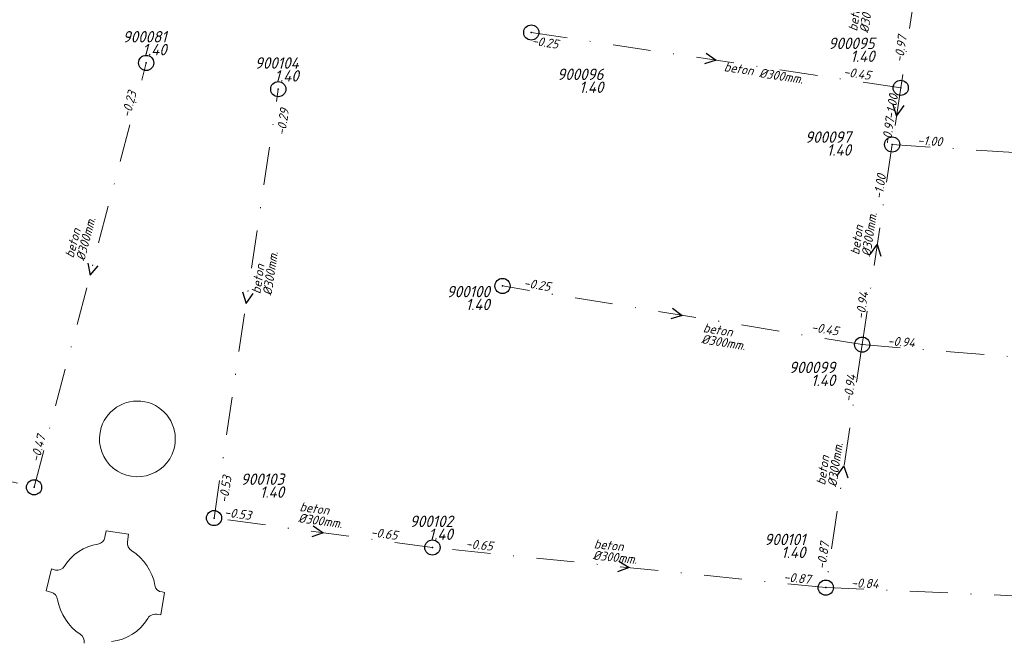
# Model space of a CAD drawing. Extents: x 148869 to 161638, y 453607 to 469810.
# Tile 631 of 656: x 154072 to 154201, y 467355 to 467436. Entities that reach past the tile are written whole.
import ezdxf
from ezdxf.enums import TextEntityAlignment as Align

# ---------------------------------------------------------------- set-up
doc = ezdxf.new("R2010")
doc.units = 0
doc.header["$PDMODE"] = 32
doc.header["$PDSIZE"] = 2
doc.linetypes.add('RI-VWA', pattern=[11, 5, -3, 0, -3])
doc.layers.get('0').update_dxf_attribs({"linetype": 'CONTINUOUS'})
for name, color, linetype in [('B-OI-RI-BOB-T18-niet meenemen', 252, 'CONTINUOUS'), ('B-OI-RI-DIAMETER-T18-niet meenemen', 252, 'CONTINUOUS'), ('B-OI-RI-MATERIAAL-T18-niet meenemen', 252, 'CONTINUOUS'), ('B-OI-RI-STROOMRICHTING-S-niet meenemen', 252, 'CONTINUOUS'), ('B-OI-RI-VWA_PUTDEKSELHOOGTE-T25-niet meenemen', 252, 'CONTINUOUS'), ('gs dwa', 252, 'CONTINUOUS')]:
    doc.layers.add(name, color=color, linetype=linetype)
doc.layers.add('B-OI-RI-VWA_TRANSPORTLEIDING-G-niet meenemen', color=252, linetype='RI-VWA', lineweight=18)
doc.layers.add('B-RO-VH-VERHARDING_HOUTSNIPPERS-GV', color=251, linetype='CONTINUOUS', lineweight=18)
doc.styles.add('iso15', font='ISO.shx', dxfattribs={"oblique": 15})
doc.styles.add('NLCS-ISO-M750_CURSIEF', font='NLCS-ISO.ttf', dxfattribs={"oblique": 15})

# ---------------------------------------------------------------- blocks, each defined once
blk = doc.blocks.new('ACMAP_ANN_TEMPLATE_diam')
at = {"color": 0, "linetype": 'ByBlock', "style": 'iso15', "oblique": 15}
blk.add_attdef('diam', (0.5, -1.3), '', height=1.2, dxfattribs=at)
blk = doc.blocks.new('ACMAP_ANN_TEMPLATE_mat')
at = {"color": 0, "linetype": 'ByBlock', "style": 'iso15', "oblique": 15}
blk.add_attdef('mat', (0.5, 0.2), '', height=1.2, dxfattribs=at)
blk = doc.blocks.new('ACMAP_ANN_TEMPLATE_nap-l')
at = {"color": 0, "linetype": 'ByBlock', "style": 'iso15', "oblique": 15}
blk.add_attdef('nap-l', (3.3, 0.2), '', height=1.2, dxfattribs=at)
blk = doc.blocks.new('ACMAP_ANN_TEMPLATE_nap-r')
at = {"color": 0, "linetype": 'ByBlock', "style": 'iso15', "oblique": 15}
blk.add_attdef('nap-r', text='', height=1.2, dxfattribs=at).set_placement((-4.1, 0.2), align=Align.RIGHT)
blk = doc.blocks.new('ACMAP_ANN_TEMPLATE_puth-dwa')
at = {"color": 0, "linetype": 'ByBlock', "style": 'iso15', "oblique": 15}
blk.add_attdef('puth-dwa', text='', height=1.5, dxfattribs=at).set_placement((2.7, 1), align=Align.RIGHT)
blk = doc.blocks.new('ACMAP_ANN_TEMPLATE_putnr-dwa')
at = {"color": 0, "linetype": 'ByBlock', "style": 'iso15', "oblique": 15}
blk.add_attdef('putnr-dwa', text='', height=1.5, dxfattribs=at).set_placement((2.7, 2.7), align=Align.RIGHT)

msp = doc.modelspace()

# ---------------------------------------------------------------- linework, layer by layer
at = {"layer": 'B-OI-RI-STROOMRICHTING-S-niet meenemen'}
for points in [[(154161.95, 467431.9), (154163.27, 467430.97), (154161.73, 467430.47)], [(154186.49, 467425.25), (154187.03, 467423.59), (154188.03, 467425.02)], [(154183.57, 467405.36), (154184.49, 467406.67), (154184.99, 467405.14)], [(154080.52, 467404.23), (154080.85, 467402.65), (154081.91, 467403.86)], [(154100.89, 467400.43), (154101.39, 467398.9), (154102.32, 467400.21)], [(154157.53, 467398.3), (154158.83, 467397.35), (154157.3, 467396.88)], [(154179.19, 467376.16), (154180.12, 467377.48), (154180.62, 467375.95)], [(154110.21, 467369.61), (154111.54, 467368.7), (154110.02, 467368.18)], [(154150.46, 467364.98), (154151.82, 467364.11), (154150.31, 467363.55)]]:
    msp.add_lwpolyline(points, dxfattribs=at)
at = {"layer": 'B-OI-RI-VWA_TRANSPORTLEIDING-G-niet meenemen'}
for p, q in [((154191.12, 467451.05), (154187.59, 467427.32)), ((154187.59, 467427.32), (154138.94, 467434.62)), ((154073.46, 467374.69), (154088.23, 467430.61)), ((154097.16, 467370.64), (154105.62, 467427.15)), ((154187.59, 467427.32), (154186.47, 467419.86)), ((154186.47, 467419.86), (154182.52, 467393.49)), ((154186.47, 467419.86), (154231.33, 467416.88)), ((154182.52, 467393.49), (154135.15, 467401.22)), ((154182.52, 467393.49), (154177.72, 467361.47)), ((154182.52, 467393.49), (154227.66, 467389.84)), ((154034.08, 467384.31), (154073.46, 467374.69)), ((154125.92, 467366.76), (154097.16, 467370.64)), ((154177.72, 467361.47), (154125.92, 467366.76)), ((154177.72, 467361.47), (154228.29, 467359.26))]:
    msp.add_line(p, q, dxfattribs=at)
at = {"layer": 'B-RO-VH-VERHARDING_HOUTSNIPPERS-GV'}
for points in [[(154091.86, 467379.67, 0.989217), (154082.31, 467382.57)], [(154082.31, 467382.57, 1.010975), (154091.86, 467379.67)], [(154081.86, 467367.21, 0.216815), (154077.46, 467364.3)], [(154082.79, 467368.11, -0.311512), (154081.86, 467367.21)], [(154086.33, 467366.32, -0.292279), (154085.76, 467367.51)], [(154089.38, 467361.79, 0.204747), (154086.33, 467366.32)], [(154077.46, 467364.3, -0.319946), (154076.29, 467363.78)], [(154090.31, 467360.9, -0.379461), (154089.38, 467361.79)], [(154075.66, 467360.88, -0.336867), (154076.55, 467359.88)], [(154076.55, 467359.88, 0.197532), (154079.52, 467355.32)], [(154088.43, 467357.4, -0.338758), (154089.77, 467357.93)], [(154083.66, 467354.38, 0.237368), (154088.43, 467357.4)], [(154079.52, 467355.32, -0.35017), (154080.05, 467354.15)]]:
    msp.add_lwpolyline(points, format="xyb", dxfattribs=at)
at = {"layer": 'B-RO-VH-VERHARDING_HOUTSNIPPERS-GV', "flags": 128}
for points in [[(154085.76, 467367.51), (154085.9, 467368.51), (154082.97, 467368.96), (154082.79, 467368.11)], [(154076.29, 467363.78), (154075.76, 467363.94), (154075.06, 467361.07), (154075.66, 467360.88)], [(154089.77, 467357.93), (154090.17, 467357.88), (154090.63, 467360.84), (154090.31, 467360.9)]]:
    msp.add_lwpolyline(points, dxfattribs=at)
at = {"layer": 'gs dwa'}
for p in [(154138.94, 467434.62), (154088.23, 467430.61), (154105.62, 467427.15), (154187.59, 467427.32), (154186.47, 467419.86), (154135.15, 467401.22), (154182.52, 467393.49), (154073.46, 467374.69), (154097.16, 467370.64), (154125.92, 467366.76), (154177.72, 467361.47)]:
    msp.add_point(p, dxfattribs=at)

# ---------------------------------------------------------------- block references
at = {"layer": 'B-OI-RI-BOB-T18-niet meenemen'}
ref = msp.add_blockref('ACMAP_ANN_TEMPLATE_nap-l', (154187.59, 467427.32), dxfattribs=dict(at, rotation=81.46172314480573))
ref.add_attrib('nap-l', '-0.97', (154187.88, 467430.61), dxfattribs={"layer": '0', "color": 0, "linetype": 'ByBlock', "height": 1.2, "rotation": 81.4617, "style": 'NLCS-ISO-M750_CURSIEF', "oblique": 15})
ref = msp.add_blockref('ACMAP_ANN_TEMPLATE_nap-r', (154146.44, 467431.66), dxfattribs=dict(at, rotation=351.4663549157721))
ref.add_attrib('nap-r', '-0.25', dxfattribs={"layer": '0', "color": 0, "linetype": 'ByBlock', "height": 1.2, "rotation": 351.4664, "style": 'NLCS-ISO-M750_CURSIEF', "oblique": 15}).set_placement((154142.42, 467432.47), align=Align.RIGHT)
ref = msp.add_blockref('ACMAP_ANN_TEMPLATE_nap-l', (154176.7, 467429.19), dxfattribs=dict(at, rotation=351.4663549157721))
ref.add_attrib('nap-l', '-0.45', (154179.99, 467428.9), dxfattribs={"layer": '0', "color": 0, "linetype": 'ByBlock', "height": 1.2, "rotation": 351.4664, "style": 'NLCS-ISO-M750_CURSIEF', "oblique": 15})
ref = msp.add_blockref('ACMAP_ANN_TEMPLATE_nap-r', (154088.23, 467430.61), dxfattribs=dict(at, rotation=75.20450274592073))
ref.add_attrib('nap-r', '-0.23', dxfattribs={"layer": '0', "color": 0, "linetype": 'ByBlock', "height": 1.2, "rotation": 75.2045, "style": 'NLCS-ISO-M750_CURSIEF', "oblique": 15}).set_placement((154086.99, 467426.7), align=Align.RIGHT)
ref = msp.add_blockref('ACMAP_ANN_TEMPLATE_nap-l', (154186.47, 467419.86), dxfattribs=dict(at, rotation=81.48092198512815))
ref.add_attrib('nap-l', '-1.00', (154186.76, 467423.15), dxfattribs={"layer": '0', "color": 0, "linetype": 'ByBlock', "height": 1.2, "rotation": 81.4809, "style": 'NLCS-ISO-M750_CURSIEF', "oblique": 15})
ref = msp.add_blockref('ACMAP_ANN_TEMPLATE_nap-r', (154107.85, 467428.52), dxfattribs=dict(at, rotation=81.48559639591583))
ref.add_attrib('nap-r', '-0.29', dxfattribs={"layer": '0', "color": 0, "linetype": 'ByBlock', "height": 1.2, "rotation": 81.4856, "style": 'NLCS-ISO-M750_CURSIEF', "oblique": 15}).set_placement((154107.05, 467424.49), align=Align.RIGHT)
ref = msp.add_blockref('ACMAP_ANN_TEMPLATE_nap-r', (154187.59, 467427.32), dxfattribs=dict(at, rotation=81.538907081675))
ref.add_attrib('nap-r', '-0.97', dxfattribs={"layer": '0', "color": 0, "linetype": 'ByBlock', "height": 1.2, "rotation": 81.5389, "style": 'NLCS-ISO-M750_CURSIEF', "oblique": 15}).set_placement((154186.79, 467423.29), align=Align.RIGHT)
ref = msp.add_blockref('ACMAP_ANN_TEMPLATE_nap-l', (154186.47, 467419.86), dxfattribs=dict(at, rotation=356.1994887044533))
ref.add_attrib('nap-l', '-1.00', (154189.78, 467419.84), dxfattribs={"layer": '0', "color": 0, "linetype": 'ByBlock', "height": 1.2, "rotation": 356.1995, "style": 'NLCS-ISO-M750_CURSIEF', "oblique": 15})
ref = msp.add_blockref('ACMAP_ANN_TEMPLATE_nap-r', (154186.47, 467419.86), dxfattribs=dict(at, rotation=81.46172314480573))
ref.add_attrib('nap-r', '-1.00', dxfattribs={"layer": '0', "color": 0, "linetype": 'ByBlock', "height": 1.2, "rotation": 81.4617, "style": 'NLCS-ISO-M750_CURSIEF', "oblique": 15}).set_placement((154185.66, 467415.84), align=Align.RIGHT)
ref = msp.add_blockref('ACMAP_ANN_TEMPLATE_nap-r', (154145.37, 467399.66), dxfattribs=dict(at, rotation=350.7319665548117))
ref.add_attrib('nap-r', '-0.25', dxfattribs={"layer": '0', "color": 0, "linetype": 'ByBlock', "height": 1.2, "rotation": 350.732, "style": 'NLCS-ISO-M750_CURSIEF', "oblique": 15}).set_placement((154141.36, 467400.52), align=Align.RIGHT)
ref = msp.add_blockref('ACMAP_ANN_TEMPLATE_nap-l', (154182.52, 467393.49), dxfattribs=dict(at, rotation=81.47448446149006))
ref.add_attrib('nap-l', '-0.94', (154182.81, 467396.78), dxfattribs={"layer": '0', "color": 0, "linetype": 'ByBlock', "height": 1.2, "rotation": 81.4745, "style": 'NLCS-ISO-M750_CURSIEF', "oblique": 15})
ref = msp.add_blockref('ACMAP_ANN_TEMPLATE_nap-l', (154172.46, 467395.59), dxfattribs=dict(at, rotation=350.7319665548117))
ref.add_attrib('nap-l', '-0.45', (154175.75, 467395.25), dxfattribs={"layer": '0', "color": 0, "linetype": 'ByBlock', "height": 1.2, "rotation": 350.732, "style": 'NLCS-ISO-M750_CURSIEF', "oblique": 15})
ref = msp.add_blockref('ACMAP_ANN_TEMPLATE_nap-l', (154182.52, 467393.49), dxfattribs=dict(at, rotation=355.3771468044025))
ref.add_attrib('nap-l', '-0.94', (154185.83, 467393.42), dxfattribs={"layer": '0', "color": 0, "linetype": 'ByBlock', "height": 1.2, "rotation": 355.3771, "style": 'NLCS-ISO-M750_CURSIEF', "oblique": 15})
ref = msp.add_blockref('ACMAP_ANN_TEMPLATE_nap-r', (154182.52, 467393.49), dxfattribs=dict(at, rotation=81.48092198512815))
ref.add_attrib('nap-r', '-0.94', dxfattribs={"layer": '0', "color": 0, "linetype": 'ByBlock', "height": 1.2, "rotation": 81.4809, "style": 'NLCS-ISO-M750_CURSIEF', "oblique": 15}).set_placement((154181.71, 467389.46), align=Align.RIGHT)
ref = msp.add_blockref('ACMAP_ANN_TEMPLATE_nap-l', (154073.46, 467374.69), dxfattribs=dict(at, rotation=75.20450274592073))
ref.add_attrib('nap-l', '-0.47', (154074.11, 467377.93), dxfattribs={"layer": '0', "color": 0, "linetype": 'ByBlock', "height": 1.2, "rotation": 75.2045, "style": 'NLCS-ISO-M750_CURSIEF', "oblique": 15})
ref = msp.add_blockref('ACMAP_ANN_TEMPLATE_nap-l', (154098.67, 467369.3), dxfattribs=dict(at, rotation=81.48559639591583))
ref.add_attrib('nap-l', '-0.53', (154098.96, 467372.59), dxfattribs={"layer": '0', "color": 0, "linetype": 'ByBlock', "height": 1.2, "rotation": 81.4856, "style": 'NLCS-ISO-M750_CURSIEF', "oblique": 15})
ref = msp.add_blockref('ACMAP_ANN_TEMPLATE_nap-r', (154106.01, 467369.64), dxfattribs=dict(at, rotation=352.3166393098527))
ref.add_attrib('nap-r', '-0.53', dxfattribs={"layer": '0', "color": 0, "linetype": 'ByBlock', "height": 1.2, "rotation": 352.3166, "style": 'NLCS-ISO-M750_CURSIEF', "oblique": 15}).set_placement((154101.97, 467370.38), align=Align.RIGHT)
ref = msp.add_blockref('ACMAP_ANN_TEMPLATE_nap-l', (154114.42, 467368.48), dxfattribs=dict(at, rotation=352.3166393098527))
ref.add_attrib('nap-l', '-0.65', (154117.72, 467368.23), dxfattribs={"layer": '0', "color": 0, "linetype": 'ByBlock', "height": 1.2, "rotation": 352.3166, "style": 'NLCS-ISO-M750_CURSIEF', "oblique": 15})
ref = msp.add_blockref('ACMAP_ANN_TEMPLATE_nap-r', (154137.88, 467365.71), dxfattribs=dict(at, rotation=354.1689664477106))
ref.add_attrib('nap-r', '-0.65', dxfattribs={"layer": '0', "color": 0, "linetype": 'ByBlock', "height": 1.2, "rotation": 354.169, "style": 'NLCS-ISO-M750_CURSIEF', "oblique": 15}).set_placement((154133.82, 467366.33), align=Align.RIGHT)
ref = msp.add_blockref('ACMAP_ANN_TEMPLATE_nap-r', (154179.01, 467371.38), dxfattribs=dict(at, rotation=81.47448446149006))
ref.add_attrib('nap-r', '-0.87', dxfattribs={"layer": '0', "color": 0, "linetype": 'ByBlock', "height": 1.2, "rotation": 81.4745, "style": 'NLCS-ISO-M750_CURSIEF', "oblique": 15}).set_placement((154178.2, 467367.35), align=Align.RIGHT)
ref = msp.add_blockref('ACMAP_ANN_TEMPLATE_nap-l', (154168.82, 467362.46), dxfattribs=dict(at, rotation=354.1689664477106))
ref.add_attrib('nap-l', '-0.87', (154172.12, 467362.32), dxfattribs={"layer": '0', "color": 0, "linetype": 'ByBlock', "height": 1.2, "rotation": 354.169, "style": 'NLCS-ISO-M750_CURSIEF', "oblique": 15})
ref = msp.add_blockref('ACMAP_ANN_TEMPLATE_nap-l', (154177.72, 467361.47), dxfattribs=dict(at, rotation=357.4976635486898))
ref.add_attrib('nap-l', '-0.84', (154181.03, 467361.53), dxfattribs={"layer": '0', "color": 0, "linetype": 'ByBlock', "height": 1.2, "rotation": 357.4977, "style": 'NLCS-ISO-M750_CURSIEF', "oblique": 15})
at = {"layer": 'B-OI-RI-DIAMETER-T18-niet meenemen'}
ref = msp.add_blockref('ACMAP_ANN_TEMPLATE_diam', (154181.96, 467434.2), dxfattribs=dict(at, rotation=81.46172314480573))
ref.add_attrib('diam', '%%c300mm.', (154183.32, 467434.5), dxfattribs={"layer": '0', "color": 0, "linetype": 'ByBlock', "height": 1.2, "rotation": 81.4617, "style": 'NLCS-ISO-M750_CURSIEF', "oblique": 15})
ref = msp.add_blockref('ACMAP_ANN_TEMPLATE_diam', (154168.57, 467430.09), dxfattribs=dict(at, rotation=351.4663549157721))
ref.add_attrib('diam', '%%c300mm.', (154168.87, 467428.73), dxfattribs={"layer": '0', "color": 0, "linetype": 'ByBlock', "height": 1.2, "rotation": 351.4664, "style": 'NLCS-ISO-M750_CURSIEF', "oblique": 15})
ref = msp.add_blockref('ACMAP_ANN_TEMPLATE_diam', (154078.7, 467404.3), dxfattribs=dict(at, rotation=75.20450274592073))
ref.add_attrib('diam', '%%c300mm.', (154080.09, 467404.45), dxfattribs={"layer": '0', "color": 0, "linetype": 'ByBlock', "height": 1.2, "rotation": 75.2045, "style": 'NLCS-ISO-M750_CURSIEF', "oblique": 15})
ref = msp.add_blockref('ACMAP_ANN_TEMPLATE_diam', (154182.24, 467404.74), dxfattribs=dict(at, rotation=81.48092198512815))
ref.add_attrib('diam', '%%c300mm.', (154183.6, 467405.04), dxfattribs={"layer": '0', "color": 0, "linetype": 'ByBlock', "height": 1.2, "rotation": 81.4809, "style": 'NLCS-ISO-M750_CURSIEF', "oblique": 15})
ref = msp.add_blockref('ACMAP_ANN_TEMPLATE_diam', (154103.37, 467399.6), dxfattribs=dict(at, rotation=81.48559639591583))
ref.add_attrib('diam', '%%c300mm.', (154104.73, 467399.9), dxfattribs={"layer": '0', "color": 0, "linetype": 'ByBlock', "height": 1.2, "rotation": 81.4856, "style": 'NLCS-ISO-M750_CURSIEF', "oblique": 15})
ref = msp.add_blockref('ACMAP_ANN_TEMPLATE_diam', (154160.99, 467395.04), dxfattribs=dict(at, rotation=350.7319665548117))
ref.add_attrib('diam', '%%c300mm.', (154161.27, 467393.68), dxfattribs={"layer": '0', "color": 0, "linetype": 'ByBlock', "height": 1.2, "rotation": 350.732, "style": 'NLCS-ISO-M750_CURSIEF', "oblique": 15})
ref = msp.add_blockref('ACMAP_ANN_TEMPLATE_diam', (154177.75, 467374.38), dxfattribs=dict(at, rotation=81.47448446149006))
ref.add_attrib('diam', '%%c300mm.', (154179.11, 467374.69), dxfattribs={"layer": '0', "color": 0, "linetype": 'ByBlock', "height": 1.2, "rotation": 81.4745, "style": 'NLCS-ISO-M750_CURSIEF', "oblique": 15})
ref = msp.add_blockref('ACMAP_ANN_TEMPLATE_diam', (154107.85, 467371.44), dxfattribs=dict(at, rotation=352.3166393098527))
ref.add_attrib('diam', '%%c300mm.', (154108.18, 467370.09), dxfattribs={"layer": '0', "color": 0, "linetype": 'ByBlock', "height": 1.2, "rotation": 352.3166, "style": 'NLCS-ISO-M750_CURSIEF', "oblique": 15})
ref = msp.add_blockref('ACMAP_ANN_TEMPLATE_diam', (154146.63, 467366.52), dxfattribs=dict(at, rotation=354.1689664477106))
ref.add_attrib('diam', '%%c300mm.', (154147, 467365.18), dxfattribs={"layer": '0', "color": 0, "linetype": 'ByBlock', "height": 1.2, "rotation": 354.169, "style": 'NLCS-ISO-M750_CURSIEF', "oblique": 15})
at = {"layer": 'B-OI-RI-MATERIAAL-T18-niet meenemen'}
ref = msp.add_blockref('ACMAP_ANN_TEMPLATE_mat', (154181.96, 467434.2), dxfattribs=dict(at, rotation=81.46172314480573))
ref.add_attrib('mat', 'beton', (154181.84, 467434.73), dxfattribs={"layer": '0', "color": 0, "linetype": 'ByBlock', "height": 1.2, "rotation": 81.4617, "style": 'NLCS-ISO-M750_CURSIEF', "oblique": 15})
ref = msp.add_blockref('ACMAP_ANN_TEMPLATE_mat', (154163.74, 467429.42), dxfattribs=dict(at, rotation=351.4663549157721))
ref.add_attrib('mat', 'beton', (154164.26, 467429.54), dxfattribs={"layer": '0', "color": 0, "linetype": 'ByBlock', "height": 1.2, "rotation": 351.4664, "style": 'NLCS-ISO-M750_CURSIEF', "oblique": 15})
ref = msp.add_blockref('ACMAP_ANN_TEMPLATE_mat', (154078.7, 467404.3), dxfattribs=dict(at, rotation=75.20450274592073))
ref.add_attrib('mat', 'beton', (154078.64, 467404.83), dxfattribs={"layer": '0', "color": 0, "linetype": 'ByBlock', "height": 1.2, "rotation": 75.2045, "style": 'NLCS-ISO-M750_CURSIEF', "oblique": 15})
ref = msp.add_blockref('ACMAP_ANN_TEMPLATE_mat', (154182.24, 467404.74), dxfattribs=dict(at, rotation=81.48092198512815))
ref.add_attrib('mat', 'beton', (154182.11, 467405.26), dxfattribs={"layer": '0', "color": 0, "linetype": 'ByBlock', "height": 1.2, "rotation": 81.4809, "style": 'NLCS-ISO-M750_CURSIEF', "oblique": 15})
ref = msp.add_blockref('ACMAP_ANN_TEMPLATE_mat', (154103.37, 467399.6), dxfattribs=dict(at, rotation=81.48559639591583))
ref.add_attrib('mat', 'beton', (154103.25, 467400.12), dxfattribs={"layer": '0', "color": 0, "linetype": 'ByBlock', "height": 1.2, "rotation": 81.4856, "style": 'NLCS-ISO-M750_CURSIEF', "oblique": 15})
ref = msp.add_blockref('ACMAP_ANN_TEMPLATE_mat', (154160.99, 467395.04), dxfattribs=dict(at, rotation=350.7319665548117))
ref.add_attrib('mat', 'beton', (154161.51, 467395.16), dxfattribs={"layer": '0', "color": 0, "linetype": 'ByBlock', "height": 1.2, "rotation": 350.732, "style": 'NLCS-ISO-M750_CURSIEF', "oblique": 15})
ref = msp.add_blockref('ACMAP_ANN_TEMPLATE_mat', (154177.75, 467374.38), dxfattribs=dict(at, rotation=81.47448446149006))
ref.add_attrib('mat', 'beton', (154177.63, 467374.91), dxfattribs={"layer": '0', "color": 0, "linetype": 'ByBlock', "height": 1.2, "rotation": 81.4745, "style": 'NLCS-ISO-M750_CURSIEF', "oblique": 15})
ref = msp.add_blockref('ACMAP_ANN_TEMPLATE_mat', (154107.85, 467371.44), dxfattribs=dict(at, rotation=352.3166393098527))
ref.add_attrib('mat', 'beton', (154108.38, 467371.57), dxfattribs={"layer": '0', "color": 0, "linetype": 'ByBlock', "height": 1.2, "rotation": 352.3166, "style": 'NLCS-ISO-M750_CURSIEF', "oblique": 15})
ref = msp.add_blockref('ACMAP_ANN_TEMPLATE_mat', (154146.63, 467366.52), dxfattribs=dict(at, rotation=354.1689664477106))
ref.add_attrib('mat', 'beton', (154147.15, 467366.67), dxfattribs={"layer": '0', "color": 0, "linetype": 'ByBlock', "height": 1.2, "rotation": 354.169, "style": 'NLCS-ISO-M750_CURSIEF', "oblique": 15})
at = {"layer": 'B-OI-RI-VWA_PUTDEKSELHOOGTE-T25-niet meenemen'}
ref = msp.add_blockref('ACMAP_ANN_TEMPLATE_putnr-dwa', (154088.23, 467430.61), dxfattribs=at)
ref.add_attrib('putnr-dwa', '900081', dxfattribs={"layer": '0', "color": 0, "linetype": 'ByBlock', "height": 1.5, "style": 'NLCS-ISO-M750_CURSIEF', "oblique": 15}).set_placement((154090.93, 467433.31), align=Align.RIGHT)
ref = msp.add_blockref('ACMAP_ANN_TEMPLATE_puth-dwa', (154088.23, 467430.61), dxfattribs=at)
ref.add_attrib('puth-dwa', '1.40', dxfattribs={"layer": '0', "color": 0, "linetype": 'ByBlock', "height": 1.5, "style": 'NLCS-ISO-M750_CURSIEF', "oblique": 15}).set_placement((154090.93, 467431.61), align=Align.RIGHT)
ref = msp.add_blockref('ACMAP_ANN_TEMPLATE_putnr-dwa', (154181.46, 467429.74), dxfattribs=at)
ref.add_attrib('putnr-dwa', '900095', dxfattribs={"layer": '0', "color": 0, "linetype": 'ByBlock', "height": 1.5, "style": 'NLCS-ISO-M750_CURSIEF', "oblique": 15}).set_placement((154184.16, 467432.44), align=Align.RIGHT)
ref = msp.add_blockref('ACMAP_ANN_TEMPLATE_puth-dwa', (154181.46, 467429.74), dxfattribs=at)
ref.add_attrib('puth-dwa', '1.40', dxfattribs={"layer": '0', "color": 0, "linetype": 'ByBlock', "height": 1.5, "style": 'NLCS-ISO-M750_CURSIEF', "oblique": 15}).set_placement((154184.16, 467430.74), align=Align.RIGHT)
ref = msp.add_blockref('ACMAP_ANN_TEMPLATE_putnr-dwa', (154105.62, 467427.15), dxfattribs=at)
ref.add_attrib('putnr-dwa', '900104', dxfattribs={"layer": '0', "color": 0, "linetype": 'ByBlock', "height": 1.5, "style": 'NLCS-ISO-M750_CURSIEF', "oblique": 15}).set_placement((154108.32, 467429.85), align=Align.RIGHT)
ref = msp.add_blockref('ACMAP_ANN_TEMPLATE_puth-dwa', (154105.62, 467427.15), dxfattribs=at)
ref.add_attrib('puth-dwa', '1.40', dxfattribs={"layer": '0', "color": 0, "linetype": 'ByBlock', "height": 1.5, "style": 'NLCS-ISO-M750_CURSIEF', "oblique": 15}).set_placement((154108.32, 467428.15), align=Align.RIGHT)
ref = msp.add_blockref('ACMAP_ANN_TEMPLATE_putnr-dwa', (154145.74, 467425.66), dxfattribs=at)
ref.add_attrib('putnr-dwa', '900096', dxfattribs={"layer": '0', "color": 0, "linetype": 'ByBlock', "height": 1.5, "style": 'NLCS-ISO-M750_CURSIEF', "oblique": 15}).set_placement((154148.44, 467428.36), align=Align.RIGHT)
ref = msp.add_blockref('ACMAP_ANN_TEMPLATE_puth-dwa', (154145.74, 467425.66), dxfattribs=at)
ref.add_attrib('puth-dwa', '1.40', dxfattribs={"layer": '0', "color": 0, "linetype": 'ByBlock', "height": 1.5, "style": 'NLCS-ISO-M750_CURSIEF', "oblique": 15}).set_placement((154148.44, 467426.66), align=Align.RIGHT)
ref = msp.add_blockref('ACMAP_ANN_TEMPLATE_putnr-dwa', (154178.35, 467417.39), dxfattribs=at)
ref.add_attrib('putnr-dwa', '900097', dxfattribs={"layer": '0', "color": 0, "linetype": 'ByBlock', "height": 1.5, "style": 'NLCS-ISO-M750_CURSIEF', "oblique": 15}).set_placement((154181.05, 467420.09), align=Align.RIGHT)
ref = msp.add_blockref('ACMAP_ANN_TEMPLATE_puth-dwa', (154178.35, 467417.39), dxfattribs=at)
ref.add_attrib('puth-dwa', '1.40', dxfattribs={"layer": '0', "color": 0, "linetype": 'ByBlock', "height": 1.5, "style": 'NLCS-ISO-M750_CURSIEF', "oblique": 15}).set_placement((154181.05, 467418.39), align=Align.RIGHT)
ref = msp.add_blockref('ACMAP_ANN_TEMPLATE_putnr-dwa', (154130.79, 467397.03), dxfattribs=at)
ref.add_attrib('putnr-dwa', '900100', dxfattribs={"layer": '0', "color": 0, "linetype": 'ByBlock', "height": 1.5, "style": 'NLCS-ISO-M750_CURSIEF', "oblique": 15}).set_placement((154133.49, 467399.73), align=Align.RIGHT)
ref = msp.add_blockref('ACMAP_ANN_TEMPLATE_puth-dwa', (154130.79, 467397.03), dxfattribs=at)
ref.add_attrib('puth-dwa', '1.40', dxfattribs={"layer": '0', "color": 0, "linetype": 'ByBlock', "height": 1.5, "style": 'NLCS-ISO-M750_CURSIEF', "oblique": 15}).set_placement((154133.49, 467398.03), align=Align.RIGHT)
ref = msp.add_blockref('ACMAP_ANN_TEMPLATE_putnr-dwa', (154176.28, 467387.04), dxfattribs=at)
ref.add_attrib('putnr-dwa', '900099', dxfattribs={"layer": '0', "color": 0, "linetype": 'ByBlock', "height": 1.5, "style": 'NLCS-ISO-M750_CURSIEF', "oblique": 15}).set_placement((154178.98, 467389.74), align=Align.RIGHT)
ref = msp.add_blockref('ACMAP_ANN_TEMPLATE_puth-dwa', (154176.28, 467387.04), dxfattribs=at)
ref.add_attrib('puth-dwa', '1.40', dxfattribs={"layer": '0', "color": 0, "linetype": 'ByBlock', "height": 1.5, "style": 'NLCS-ISO-M750_CURSIEF', "oblique": 15}).set_placement((154178.98, 467388.04), align=Align.RIGHT)
ref = msp.add_blockref('ACMAP_ANN_TEMPLATE_putnr-dwa', (154103.69, 467372.31), dxfattribs=at)
ref.add_attrib('putnr-dwa', '900103', dxfattribs={"layer": '0', "color": 0, "linetype": 'ByBlock', "height": 1.5, "style": 'NLCS-ISO-M750_CURSIEF', "oblique": 15}).set_placement((154106.39, 467375.01), align=Align.RIGHT)
ref = msp.add_blockref('ACMAP_ANN_TEMPLATE_puth-dwa', (154103.69, 467372.31), dxfattribs=at)
ref.add_attrib('puth-dwa', '1.40', dxfattribs={"layer": '0', "color": 0, "linetype": 'ByBlock', "height": 1.5, "style": 'NLCS-ISO-M750_CURSIEF', "oblique": 15}).set_placement((154106.39, 467373.31), align=Align.RIGHT)
ref = msp.add_blockref('ACMAP_ANN_TEMPLATE_putnr-dwa', (154125.92, 467366.76), dxfattribs=at)
ref.add_attrib('putnr-dwa', '900102', dxfattribs={"layer": '0', "color": 0, "linetype": 'ByBlock', "height": 1.5, "style": 'NLCS-ISO-M750_CURSIEF', "oblique": 15}).set_placement((154128.62, 467369.46), align=Align.RIGHT)
ref = msp.add_blockref('ACMAP_ANN_TEMPLATE_puth-dwa', (154125.92, 467366.76), dxfattribs=at)
ref.add_attrib('puth-dwa', '1.40', dxfattribs={"layer": '0', "color": 0, "linetype": 'ByBlock', "height": 1.5, "style": 'NLCS-ISO-M750_CURSIEF', "oblique": 15}).set_placement((154128.62, 467367.76), align=Align.RIGHT)
ref = msp.add_blockref('ACMAP_ANN_TEMPLATE_putnr-dwa', (154172.35, 467364.37), dxfattribs=at)
ref.add_attrib('putnr-dwa', '900101', dxfattribs={"layer": '0', "color": 0, "linetype": 'ByBlock', "height": 1.5, "style": 'NLCS-ISO-M750_CURSIEF', "oblique": 15}).set_placement((154175.05, 467367.07), align=Align.RIGHT)
ref = msp.add_blockref('ACMAP_ANN_TEMPLATE_puth-dwa', (154172.35, 467364.37), dxfattribs=at)
ref.add_attrib('puth-dwa', '1.40', dxfattribs={"layer": '0', "color": 0, "linetype": 'ByBlock', "height": 1.5, "style": 'NLCS-ISO-M750_CURSIEF', "oblique": 15}).set_placement((154175.05, 467365.37), align=Align.RIGHT)

doc.saveas('drawing.dxf')
